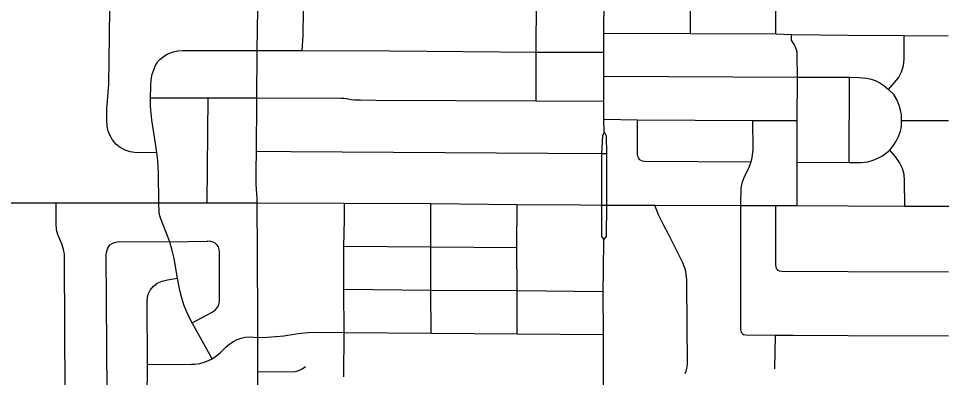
# Model space of a CAD drawing. Extents: x -1403959 to 81668, y -1400582 to 11018.
# Drawn here: x 7078.2 to 7208.5, y 7909.1 to 7959.4 of the extents above; entities that cross this region are included whole.
import ezdxf

# ---------------------------------------------------------------- set-up
doc = ezdxf.new("R2010")
doc.units = 0
doc.layers.add('tdCiSectNmbr', color=7, linetype='Continuous')
doc.layers.add('tdCiSectTwpRng', color=7, linetype='Continuous')

msp = doc.modelspace()

# ---------------------------------------------------------------- linework, layer by layer
at = {"layer": 'tdCiSectNmbr'}
for points in [[(7160.37, 7943.59), (7160.29, 7945.32), (7160.3, 7946.66), (7160.31, 7947.85), (7160.32, 7951.38), (7160.31, 7954.75), (7160.32, 7957.38), (7160.35, 7962.13), (7160.34, 7963.45), (7160.34, 7969.11), (7160.34, 7969.44), (7160.32, 7970.71)], [(7160.35, 7943.53), (7160.1, 7943), (7159.98, 7940.52)], [(7160.73, 7940.52), (7160.73, 7940.53), (7160.69, 7942.93), (7160.37, 7943.59)], [(7159.98, 7940.52), (7159.98, 7933.27), (7159.98, 7928.87), (7160.3, 7928.41)], [(7160.73, 7936.29), (7160.73, 7940.52)], [(7160.73, 7933.27), (7160.73, 7933.27), (7160.73, 7936.29)], [(7076.96, 7933.61), (7083.46, 7933.59)], [(7083.46, 7933.59), (7087.06, 7933.6)], [(7087.06, 7933.6), (7097.85, 7933.6), (7101.53, 7933.62)], [(7101.53, 7933.62), (7104.66, 7933.61), (7111.65, 7933.61), (7111.68, 7933.61), (7123.9, 7933.53), (7136.05, 7933.5), (7148.13, 7933.35), (7148.13, 7933.35)], [(7148.13, 7933.35), (7157.02, 7933.3)], [(7157.02, 7933.3), (7159.98, 7933.27), (7160.27, 7933.27), (7160.73, 7933.27), (7163.81, 7933.28)], [(7160.3, 7928.41), (7160.68, 7928.9), (7160.73, 7933.27)], [(7163.81, 7933.28), (7167.44, 7933.29)], [(7167.44, 7933.29), (7179.52, 7933.24), (7184.42, 7933.22), (7187.44, 7933.24), (7194.61, 7933.18), (7202.55, 7933.15), (7208.7, 7933.14)], [(7160.25, 7924.13), (7160.3, 7928.41)], [(7160.21, 7921.17), (7160.25, 7924.13)], [(7160.23, 7897.12), (7160.22, 7902.91), (7160.26, 7908.81), (7160.25, 7915.13), (7160.21, 7921.17), (7160.21, 7921.17)]]:
    msp.add_lwpolyline(points, dxfattribs=at)
at = {"layer": 'tdCiSectTwpRng'}
for points in [[(7111.65, 7933.61), (7111.65, 7934.24), (7111.52, 7936.18), (7111.54, 7938.11), (7111.56, 7940.86), (7111.61, 7947.87), (7111.62, 7948.33), (7111.67, 7954.65), (7111.67, 7954.95), (7111.73, 7960.75), (7111.78, 7965.33), (7111.78, 7966.72), (7111.83, 7973.32), (7111.83, 7974.2), (7111.88, 7981.41), (7111.96, 7981.79)], [(7172.46, 7957.34), (7172.48, 7963.36), (7172.45, 7969.32), (7172.45, 7969.37), (7172.5, 7975.39), (7172.53, 7981.44)], [(7184.43, 7957.28), (7184.45, 7963.33), (7184.45, 7969.29), (7184.44, 7975.33), (7184.46, 7981.39)], [(7117.99, 7954.98), (7118.1, 7957.04), (7118.15, 7960.66), (7118.17, 7966.71)], [(7150.79, 7947.9), (7150.8, 7954.75), (7150.85, 7962.15)], [(7097.59, 7940.59), (7094.44, 7940.64), (7093.82, 7940.73), (7093.13, 7941), (7092.45, 7941.36), (7091.84, 7941.82), (7091.35, 7942.45), (7090.96, 7943.08), (7090.75, 7943.65), (7090.62, 7944.29), (7090.55, 7945.3), (7090.58, 7946.72), (7090.83, 7950.25), (7090.91, 7953.5), (7090.97, 7960.73)], [(7160.32, 7957.38), (7172.46, 7957.34), (7184.43, 7957.28), (7186.65, 7957.19), (7194.58, 7957.11), (7202.43, 7957.08), (7208.64, 7957.04)], [(7187.44, 7933.24), (7187.43, 7939.3), (7187.43, 7945.13), (7187.46, 7951.21), (7187.45, 7954.24), (7187.42, 7954.72), (7187.36, 7955.07), (7187.22, 7955.43), (7187.03, 7955.8), (7186.77, 7956.17), (7186.66, 7956.4), (7186.65, 7956.57), (7186.65, 7957.19)], [(7202.55, 7933.15), (7202.51, 7936.74), (7202.45, 7937.58), (7202.23, 7938.43), (7201.8, 7939.25), (7201.28, 7940.02), (7200.43, 7940.98), (7200.9, 7941.6), (7201.34, 7942.26), (7201.67, 7942.89), (7201.94, 7943.63), (7202.07, 7944.29), (7202.1, 7945.14), (7202.08, 7945.95), (7201.94, 7946.61), (7201.75, 7947.26), (7201.45, 7947.98), (7200.98, 7948.8), (7200.26, 7949.48), (7201.66, 7951.13), (7202.07, 7951.98), (7202.29, 7952.69), (7202.4, 7953.19), (7202.45, 7953.9), (7202.43, 7957.08)], [(7111.69, 7954.95), (7117.99, 7954.98), (7130.3, 7954.9), (7150.8, 7954.75), (7160.31, 7954.75)], [(7097.63, 7953.25), (7097.74, 7953.43), (7097.99, 7953.68), (7098.65, 7954.21), (7099.23, 7954.54), (7099.93, 7954.78), (7100.54, 7954.9), (7101.21, 7954.95), (7111.67, 7954.95), (7111.69, 7954.95)], [(7097.85, 7933.6), (7097.8, 7937.78), (7097.72, 7939.53), (7097.59, 7940.59), (7097.41, 7941.9), (7096.89, 7945.24), (7096.7, 7947.1), (7096.7, 7948.31), (7096.72, 7949.91), (7096.8, 7950.87), (7096.91, 7951.63), (7097.39, 7952.86), (7097.63, 7953.25)], [(7160.32, 7951.38), (7187.46, 7951.21), (7194.79, 7951.2), (7196.09, 7951.16), (7197.22, 7951.1), (7197.8, 7950.95), (7198.4, 7950.75), (7199.05, 7950.42), (7199.61, 7950.04), (7200.26, 7949.48)], [(7194.75, 7939.27), (7194.79, 7951.2)], [(7096.7, 7948.31), (7104.8, 7948.32), (7111.62, 7948.33), (7111.62, 7948.33)], [(7104.66, 7933.61), (7104.8, 7948.32)], [(7111.62, 7948.33), (7123.46, 7948.28), (7123.84, 7948.27), (7124.2, 7948.22), (7124.79, 7948.1), (7125.32, 7948.05), (7126.16, 7948.02), (7128.33, 7947.99), (7150.79, 7947.9), (7160.31, 7947.85)], [(7160.29, 7945.32), (7165.03, 7945.26)], [(7165.03, 7945.26), (7181.22, 7945.16), (7187.43, 7945.13)], [(7165.44, 7939.59), (7165.36, 7939.63), (7165.15, 7939.89), (7165.07, 7940.08), (7165.03, 7940.37), (7165.03, 7945.26)], [(7179.52, 7933.24), (7179.6, 7935.7), (7179.76, 7936.53), (7180.11, 7937.37), (7180.62, 7938.35), (7180.97, 7939.36), (7181.1, 7939.96), (7181.24, 7941.04), (7181.22, 7945.16)], [(7202.1, 7945.14), (7208.66, 7945.16)], [(7111.56, 7940.86), (7116.38, 7940.82), (7152.43, 7940.54), (7159.98, 7940.52), (7160.31, 7940.53)], [(7187.43, 7939.3), (7194.75, 7939.27), (7196.4, 7939.27), (7197.33, 7939.37), (7198.1, 7939.58), (7198.76, 7939.86), (7199.41, 7940.19), (7200.43, 7940.98)], [(7160.31, 7940.53), (7160.73, 7940.53)], [(7165.44, 7939.59), (7165.68, 7939.48), (7165.99, 7939.45), (7180.97, 7939.36)], [(7083.82, 7885.39), (7083.88, 7899.11), (7084.49, 7903.61), (7084.72, 7907), (7084.62, 7925.56), (7084.62, 7926.39), (7084.48, 7927.03), (7084.23, 7927.86), (7083.9, 7928.6), (7083.67, 7929.16), (7083.51, 7929.8), (7083.46, 7930.68), (7083.46, 7933.59)], [(7105.32, 7911.73), (7102.55, 7916.77), (7101.95, 7917.92), (7101.38, 7919.31), (7101.05, 7920.43), (7100.81, 7921.3), (7100.47, 7923.05), (7100.01, 7925.8), (7099.75, 7926.92), (7099.39, 7928.13), (7098.36, 7930.76), (7098.13, 7931.35), (7098, 7931.77), (7097.9, 7932.24), (7097.85, 7933.6)], [(7111.88, 7897.32), (7111.77, 7905.26), (7111.75, 7909.88), (7111.75, 7914.73), (7111.76, 7916.92), (7111.69, 7926.49), (7111.65, 7933.61)], [(7123.84, 7909.2), (7123.85, 7915.41), (7123.84, 7921.47), (7123.82, 7927.5), (7123.92, 7931.23), (7123.9, 7933.53)], [(7136.06, 7915.34), (7136.03, 7921.37), (7136.04, 7927.44), (7136.05, 7933.5)], [(7148.14, 7915.24), (7148.15, 7921.29), (7148.1, 7927.31), (7148.13, 7933.35)], [(7168.69, 7930.53), (7167.96, 7931.91), (7167.72, 7932.5), (7167.44, 7933.29)], [(7179.69, 7915.3), (7179.66, 7915.34), (7179.57, 7915.58), (7179.55, 7915.88), (7179.52, 7933.24)], [(7184.57, 7924.34), (7184.53, 7924.41), (7184.47, 7924.64), (7184.44, 7924.96), (7184.42, 7933.22)], [(7171.72, 7909.67), (7171.85, 7910), (7171.95, 7910.37), (7172.03, 7910.93), (7171.97, 7922.24), (7171.94, 7922.8), (7171.86, 7923.58), (7171.76, 7924.22), (7171.41, 7925.17), (7169.38, 7929.21), (7168.69, 7930.53)], [(7090.48, 7926.33), (7090.51, 7926.62), (7090.59, 7926.94), (7090.69, 7927.26), (7090.82, 7927.49), (7091, 7927.69), (7091.32, 7927.9), (7091.63, 7928.04), (7092, 7928.12), (7092.42, 7928.16), (7099.39, 7928.13), (7104.62, 7928.22)], [(7102.55, 7916.77), (7105.24, 7918.24), (7105.82, 7918.61), (7106.21, 7919.14), (7106.32, 7919.51), (7106.36, 7919.95), (7106.38, 7923.8), (7106.38, 7926.79), (7106.34, 7927.06), (7106.22, 7927.42), (7106.02, 7927.7), (7105.76, 7927.93), (7105.46, 7928.1), (7105.17, 7928.19), (7104.72, 7928.21)], [(7104.62, 7928.22), (7104.72, 7928.21)], [(7090.47, 7926.29), (7090.48, 7926.33)], [(7123.82, 7927.5), (7136.04, 7927.44), (7148.1, 7927.31)], [(7090.61, 7906.95), (7090.47, 7926.29)], [(7184.57, 7924.34), (7184.65, 7924.22), (7184.8, 7924.11), (7184.98, 7924.07), (7185.29, 7924.01), (7194.61, 7923.97), (7208.68, 7923.9)], [(7096.23, 7905.95), (7096.26, 7910.91), (7096.24, 7919.83), (7096.26, 7920.3), (7096.38, 7920.78), (7096.65, 7921.36), (7097.09, 7921.91), (7097.63, 7922.35), (7098.32, 7922.63), (7099.08, 7922.79), (7100.47, 7923.05)], [(7123.84, 7921.47), (7136.03, 7921.37), (7148.15, 7921.29), (7160.21, 7921.17)], [(7096.26, 7910.91), (7102.42, 7910.96), (7102.93, 7910.97), (7103.6, 7911.07), (7104.24, 7911.23), (7104.82, 7911.47), (7105.32, 7911.73), (7105.99, 7912.17), (7106.5, 7912.6), (7107.32, 7913.4), (7107.83, 7913.81), (7108.33, 7914.15), (7108.86, 7914.45), (7109.41, 7914.63), (7109.99, 7914.76), (7110.59, 7914.8), (7111.75, 7914.73), (7111.78, 7914.73), (7113.07, 7914.76), (7114.21, 7914.83), (7115.41, 7914.96), (7117.14, 7915.22), (7117.81, 7915.31), (7118.81, 7915.39), (7119.55, 7915.45), (7123.85, 7915.41), (7136.06, 7915.34), (7148.14, 7915.24), (7160.25, 7915.13)], [(7179.69, 7915.3), (7179.75, 7915.22), (7179.92, 7915.12), (7180.23, 7915.07), (7184.41, 7915.06), (7186.86, 7915.06), (7194.61, 7914.97), (7208.68, 7914.93)], [(7184.31, 7910.32), (7184.41, 7915.06)], [(7111.75, 7909.88), (7116.97, 7909.92), (7117.5, 7910.07), (7117.95, 7910.3), (7118.46, 7910.65)]]:
    msp.add_lwpolyline(points, dxfattribs=at)

doc.saveas('drawing.dxf')
